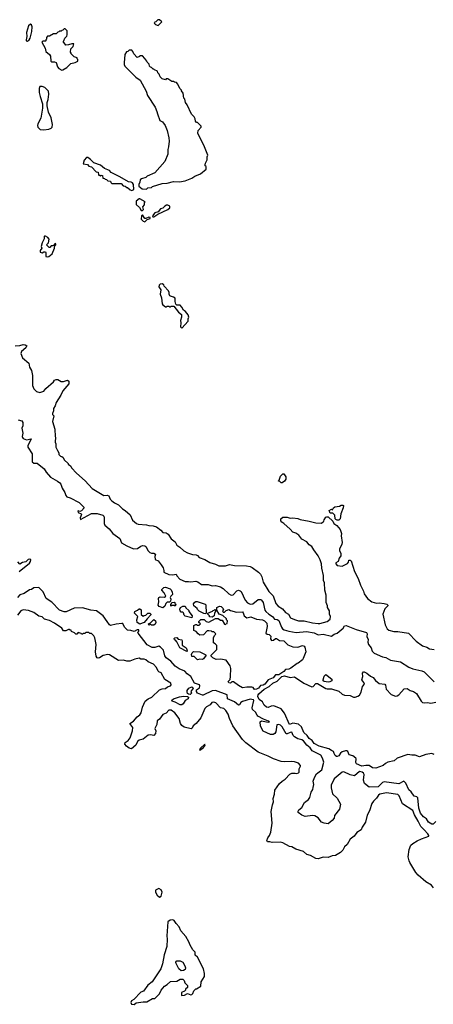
# Model space of a CAD drawing. Extents: x 1861455 to 2058065, y 200073 to 437907.
# Tile 480 of 574: x 1946712 to 1951745, y 383922 to 395890. Entities that reach past the tile are written whole.
import ezdxf

# ---------------------------------------------------------------- set-up
doc = ezdxf.new("R2010")
doc.units = 0

msp = doc.modelspace()

# ---------------------------------------------------------------- linework, layer by layer
at = {"layer": '0CON05XD'}
for points in [[(1948395, 395820), (1948440, 395865), (1948415, 395890), (1948392, 395888), (1948368, 395862), (1948350, 395855), (1948352, 395842), (1948365, 395830), (1948395, 395820)], [(1946805, 395630), (1946826, 395644), (1946840, 395665), (1946861, 395745), (1946864, 395805), (1946856, 395826), (1946845, 395837), (1946820, 395815), (1946794, 395735), (1946797, 395685), (1946790, 395645), (1946792, 395635), (1946805, 395630)], [(1947225, 395278), (1947235, 395280), (1947285, 395308), (1947335, 395358), (1947385, 395368), (1947420, 395385), (1947420, 395405), (1947410, 395415), (1947410, 395425), (1947375, 395440), (1947340, 395475), (1947340, 395485), (1947330, 395495), (1947336, 395534), (1947361, 395565), (1947370, 395595), (1947345, 395597), (1947306, 395584), (1947275, 395582), (1947240, 395625), (1947250, 395635), (1947260, 395665), (1947285, 395690), (1947290, 395705), (1947290, 395755), (1947265, 395780), (1947252, 395778), (1947238, 395762), (1947225, 395760), (1947215, 395750), (1947195, 395750), (1947188, 395742), (1947175, 395740), (1947155, 395720), (1947125, 395720), (1947075, 395690), (1947052, 395688), (1947040, 395675), (1947040, 395655), (1947030, 395645), (1947030, 395635), (1947025, 395630), (1946995, 395630), (1946980, 395615), (1947022, 395542), (1947030, 395505), (1947076, 395466), (1947087, 395447), (1947090, 395385), (1947098, 395378), (1947136, 395376), (1947155, 395368), (1947170, 395315), (1947190, 395295), (1947225, 395278)], [(1948255, 393830), (1948273, 393847), (1948315, 393850), (1948328, 393862), (1948445, 393898), (1948505, 393903), (1948585, 393922), (1948655, 393920), (1948725, 393932), (1948807, 393963), (1948845, 393990), (1948910, 394015), (1948980, 394075), (1948980, 394105), (1948970, 394115), (1948970, 394125), (1948972, 394145), (1948992, 394185), (1948993, 394225), (1949000, 394245), (1948960, 394345), (1948881, 394511), (1948882, 394545), (1948920, 394585), (1948920, 394595), (1948875, 394640), (1948865, 394640), (1948850, 394655), (1948848, 394685), (1948835, 394710), (1948803, 394743), (1948750, 394855), (1948730, 394885), (1948720, 394925), (1948710, 394935), (1948700, 394995), (1948680, 395025), (1948680, 395035), (1948660, 395055), (1948638, 395108), (1948618, 395128), (1948595, 395130), (1948585, 395140), (1948565, 395140), (1948515, 395170), (1948495, 395170), (1948485, 395160), (1948445, 395170), (1948420, 395195), (1948408, 395228), (1948393, 395243), (1948390, 395265), (1948352, 395282), (1948345, 395290), (1948335, 395290), (1948315, 395310), (1948302, 395312), (1948290, 395325), (1948288, 395348), (1948262, 395372), (1948260, 395385), (1948235, 395420), (1948205, 395450), (1948175, 395450), (1948168, 395442), (1948142, 395432), (1948100, 395475), (1948090, 395505), (1948075, 395520), (1948042, 395518), (1948028, 395502), (1948012, 395498), (1947992, 395465), (1947983, 395365), (1947984, 395344), (1947992, 395325), (1948125, 395192), (1948178, 395155), (1948251, 395021), (1948269, 394969), (1948360, 394825), (1948382, 394775), (1948388, 394745), (1948418, 394665), (1948449, 394649), (1948484, 394605), (1948506, 394545), (1948527, 394455), (1948529, 394415), (1948524, 394345), (1948513, 394313), (1948513, 394257), (1948478, 394165), (1948355, 394028), (1948265, 393988), (1948245, 393972), (1948193, 393957), (1948178, 393945), (1948174, 393915), (1948160, 393885), (1948162, 393865), (1948203, 393833), (1948255, 393830)], [(1947005, 394553), (1947065, 394558), (1947095, 394572), (1947108, 394585), (1947112, 394615), (1947096, 394696), (1947062, 394765), (1947048, 394845), (1947048, 394885), (1947059, 394921), (1947067, 394985), (1947062, 395022), (1947017, 395067), (1946985, 395080), (1946955, 395080), (1946948, 395055), (1946950, 395005), (1946960, 394955), (1946989, 394869), (1946990, 394815), (1946968, 394695), (1946932, 394625), (1946930, 394605), (1946933, 394583), (1946960, 394555), (1947005, 394553)], [(1948075, 393812), (1948100, 393825), (1948098, 393885), (1948085, 393908), (1948067, 393917), (1948035, 393920), (1947931, 393981), (1947825, 394032), (1947805, 394058), (1947743, 394083), (1947695, 394122), (1947615, 394152), (1947575, 394192), (1947540, 394215), (1947525, 394214), (1947495, 394181), (1947485, 394140), (1947535, 394130), (1947555, 394110), (1947585, 394100), (1947642, 394042), (1947668, 394038), (1947670, 394005), (1947675, 394000), (1947685, 394000), (1947695, 393990), (1947705, 394000), (1947718, 393998), (1947722, 393962), (1947745, 393960), (1947752, 393952), (1947768, 393948), (1947785, 393930), (1947818, 393928), (1947822, 393912), (1947835, 393900), (1947945, 393898), (1947972, 393872), (1947997, 393867), (1948015, 393850), (1948025, 393850), (1948055, 393820), (1948075, 393812)], [(1948205, 393570), (1948220, 393585), (1948210, 393615), (1948232, 393638), (1948232, 393668), (1948240, 393675), (1948175, 393712), (1948165, 393712), (1948130, 393685), (1948130, 393645), (1948169, 393609), (1948192, 393572), (1948205, 393570)], [(1948333, 393493), (1948345, 393493), (1948393, 393527), (1948516, 393584), (1948537, 393605), (1948538, 393625), (1948516, 393636), (1948500, 393635), (1948477, 393623), (1948455, 393600), (1948425, 393590), (1948397, 393553), (1948355, 393542), (1948328, 393505), (1948333, 393493)], [(1948235, 393433), (1948265, 393460), (1948300, 393475), (1948300, 393485), (1948285, 393490), (1948247, 393473), (1948233, 393473), (1948205, 393520), (1948194, 393506), (1948192, 393465), (1948215, 393440), (1948235, 393433)], [(1947055, 393008), (1947065, 393012), (1947108, 393045), (1947137, 393113), (1947140, 393145), (1947150, 393155), (1947150, 393165), (1947145, 393170), (1947118, 393142), (1947095, 393140), (1947078, 393122), (1947072, 393122), (1947040, 393155), (1947062, 393178), (1947072, 393222), (1947055, 393242), (1947025, 393260), (1947015, 393260), (1947010, 393255), (1947010, 393225), (1946984, 393176), (1946972, 393135), (1946980, 393115), (1946960, 393085), (1946960, 393065), (1946985, 393058), (1947005, 393070), (1947027, 393067), (1947032, 393055), (1947032, 393012), (1947055, 393008)], [(1948685, 392140), (1948760, 392225), (1948760, 392255), (1948768, 392275), (1948762, 392302), (1948728, 392345), (1948705, 392360), (1948686, 392396), (1948665, 392420), (1948625, 392422), (1948612, 392432), (1948602, 392465), (1948603, 392505), (1948585, 392519), (1948545, 392528), (1948538, 392535), (1948530, 392555), (1948532, 392575), (1948522, 392595), (1948471, 392651), (1948465, 392668), (1948445, 392680), (1948422, 392675), (1948409, 392665), (1948404, 392644), (1948430, 392605), (1948423, 392555), (1948439, 392509), (1948446, 392436), (1948454, 392424), (1948485, 392400), (1948495, 392400), (1948505, 392410), (1948525, 392410), (1948535, 392400), (1948545, 392400), (1948555, 392410), (1948588, 392408), (1948644, 392334), (1948680, 392305), (1948682, 392275), (1948667, 392235), (1948672, 392205), (1948670, 392155), (1948685, 392140)], [(1946656, 391924), (1946715, 391928), (1946755, 391944), (1946780, 391940), (1946798, 391925), (1946787, 391903), (1946735, 391856), (1946724, 391834), (1946745, 391782), (1946824, 391714), (1946832, 391665), (1946857, 391625), (1946868, 391565), (1946868, 391445), (1946883, 391405), (1946915, 391372), (1946955, 391358), (1947006, 391374), (1947032, 391408), (1947122, 391488), (1947135, 391508), (1947155, 391518), (1947177, 391517), (1947217, 391493), (1947246, 391494), (1947295, 391510), (1947310, 391495), (1947310, 391465), (1947235, 391379), (1947212, 391328), (1947155, 391236), (1947144, 391196), (1947124, 391165), (1947122, 391135), (1947112, 391105), (1947113, 391093), (1947128, 391075), (1947113, 391005), (1947140, 390915), (1947142, 390825), (1947148, 390815), (1947142, 390755), (1947150, 390735), (1947152, 390695), (1947170, 390655), (1947187, 390627), (1947190, 390605), (1947210, 390585), (1947225, 390582), (1947239, 390569), (1947255, 390540), (1947300, 390495), (1947300, 390485), (1947315, 390480), (1947333, 390463), (1947342, 390445), (1947405, 390377), (1947508, 390285), (1947595, 390193), (1947735, 390106), (1947775, 390110), (1947795, 390104), (1947814, 390064), (1947835, 390040), (1947865, 390017), (1947915, 389993), (1947964, 389944), (1947996, 389926), (1948055, 389870), (1948086, 389806), (1948132, 389765), (1948155, 389757), (1948255, 389752), (1948284, 389744), (1948335, 389740), (1948377, 389727), (1948430, 389685), (1948455, 389657), (1948494, 389654), (1948520, 389635), (1948555, 389582), (1948603, 389543), (1948622, 389505), (1948660, 389480), (1948708, 389435), (1948755, 389411), (1948815, 389391), (1948860, 389385), (1948875, 389378), (1948895, 389353), (1948965, 389330), (1949025, 389292), (1949095, 389272), (1949135, 389252), (1949215, 389250), (1949265, 389268), (1949325, 389257), (1949471, 389251), (1949515, 389243), (1949541, 389231), (1949618, 389175), (1949641, 389151), (1949658, 389118), (1949674, 389055), (1949745, 388939), (1949796, 388886), (1949827, 388795), (1949855, 388762), (1949908, 388728), (1949945, 388686), (1949984, 388664), (1950008, 388618), (1950055, 388599), (1950105, 388584), (1950175, 388584), (1950275, 388561), (1950345, 388553), (1950365, 388553), (1950454, 388576), (1950490, 388605), (1950492, 388635), (1950483, 388665), (1950481, 388705), (1950458, 388745), (1950456, 388766), (1950440, 388805), (1950441, 388829), (1950440, 388895), (1950423, 388955), (1950420, 389045), (1950410, 389075), (1950410, 389135), (1950390, 389225), (1950386, 389275), (1950370, 389325), (1950344, 389375), (1950290, 389445), (1950268, 389485), (1950235, 389507), (1950204, 389544), (1950145, 389577), (1950108, 389625), (1950071, 389651), (1950035, 389662), (1950005, 389698), (1949926, 389766), (1949901, 389781), (1949888, 389798), (1949888, 389822), (1949915, 389842), (1949965, 389842), (1950005, 389832), (1950035, 389837), (1950095, 389826), (1950125, 389814), (1950235, 389796), (1950315, 389773), (1950385, 389772), (1950412, 389795), (1950415, 389810), (1950435, 389842), (1950451, 389849), (1950465, 389848), (1950522, 389795), (1950535, 389768), (1950571, 389741), (1950610, 389695), (1950626, 389646), (1950623, 389615), (1950634, 389535), (1950631, 389515), (1950603, 389453), (1950603, 389433), (1950620, 389405), (1950620, 389375), (1950600, 389345), (1950588, 389305), (1950560, 389290), (1950558, 389275), (1950574, 389254), (1950635, 389246), (1950699, 389281), (1950712, 389298), (1950715, 389320), (1950735, 389320), (1950745, 389312), (1950784, 389184), (1950829, 389099), (1950858, 389015), (1950896, 388946), (1950905, 388912), (1950944, 388855), (1950995, 388814), (1951055, 388799), (1951085, 388802), (1951145, 388794), (1951180, 388785), (1951192, 388775), (1951192, 388765), (1951155, 388728), (1951132, 388665), (1951160, 388535), (1951185, 388488), (1951205, 388470), (1951264, 388454), (1951315, 388452), (1951444, 388434), (1951535, 388338), (1951615, 388278), (1951665, 388262), (1951700, 388245), (1951755, 388233)], [(1946695, 391028), (1946738, 391015), (1946752, 390995), (1946749, 390955), (1946736, 390924), (1946749, 390865), (1946741, 390825), (1946745, 390813), (1946755, 390801), (1946794, 390784), (1946850, 390795), (1946811, 390709), (1946810, 390695), (1946862, 390612), (1946865, 390515), (1946885, 390500), (1946925, 390498), (1947010, 390430), (1947035, 390389), (1947085, 390329), (1947172, 390282), (1947200, 390260), (1947213, 390243), (1947228, 390195), (1947260, 390145), (1947272, 390105), (1947285, 390092), (1947325, 390079), (1947435, 390020), (1947494, 389965), (1947498, 389955), (1947465, 389921), (1947445, 389914), (1947425, 389919), (1947418, 389915), (1947425, 389899), (1947458, 389885), (1947466, 389875), (1947449, 389835), (1947453, 389815), (1947585, 389889), (1947655, 389887), (1947725, 389867), (1947736, 389856), (1947741, 389835), (1947739, 389765), (1947748, 389748), (1947801, 389701), (1947846, 389646), (1947930, 389585), (1947951, 389531), (1948015, 389494), (1948095, 389459), (1948146, 389464), (1948185, 389492), (1948205, 389499), (1948235, 389493), (1948247, 389485), (1948274, 389435), (1948295, 389412), (1948315, 389404), (1948346, 389406), (1948363, 389395), (1948357, 389365), (1948359, 389329), (1948395, 389311), (1948434, 389265), (1948457, 389227), (1948464, 389196), (1948467, 389175), (1948525, 389146), (1948576, 389144), (1948615, 389150), (1948625, 389130), (1948661, 389091), (1948725, 389060), (1948765, 389063), (1948795, 389058), (1948855, 389066), (1948878, 389058), (1948925, 389024), (1949005, 389024), (1949055, 389008), (1949095, 389011), (1949155, 388998), (1949189, 388975), (1949255, 388910), (1949284, 388894), (1949309, 388901), (1949355, 388949), (1949375, 388956), (1949395, 388950), (1949408, 388938), (1949456, 388836), (1949485, 388802), (1949515, 388788), (1949549, 388791), (1949615, 388841), (1949645, 388841), (1949656, 388835), (1949674, 388805), (1949694, 388715), (1949705, 388698), (1949743, 388663), (1949790, 388635), (1949812, 388602), (1949845, 388598), (1949865, 388586), (1949896, 388506), (1949911, 388485), (1949930, 388475), (1949985, 388456), (1950075, 388442), (1950202, 388452), (1950295, 388439), (1950345, 388415), (1950405, 388421), (1950505, 388396), (1950540, 388420), (1950576, 388434), (1950647, 388495), (1950665, 388523), (1950685, 388528), (1950805, 388477), (1950933, 388443), (1950940, 388425), (1950936, 388395), (1950953, 388355), (1950949, 388325), (1950956, 388296), (1950987, 388255), (1951000, 388215), (1951025, 388191), (1951125, 388144), (1951168, 388138), (1951225, 388107), (1951345, 388087), (1951445, 388020), (1951495, 388001), (1951605, 387976), (1951634, 387964), (1951755, 387841)], [(1949905, 390260), (1949892, 390262), (1949878, 390278), (1949860, 390280), (1949860, 390285), (1949870, 390295), (1949885, 390340), (1949915, 390370), (1949925, 390370), (1949950, 390335), (1949950, 390305), (1949935, 390280), (1949905, 390260)], [(1950595, 389808), (1950575, 389808), (1950560, 389815), (1950552, 389825), (1950546, 389866), (1950522, 389892), (1950491, 389891), (1950478, 389925), (1950505, 389940), (1950518, 389932), (1950530, 389955), (1950545, 389968), (1950605, 389978), (1950625, 389990), (1950645, 389990), (1950650, 389985), (1950647, 389955), (1950620, 389885), (1950610, 389825), (1950595, 389808)], [(1946706, 389184), (1946831, 389285), (1946845, 389305), (1946849, 389325), (1946835, 389331), (1946815, 389330), (1946785, 389299), (1946745, 389293), (1946715, 389273), (1946691, 389301)], [(1951775, 386145), (1951745, 386114), (1951725, 386112), (1951688, 386138), (1951663, 386175), (1951625, 386200), (1951590, 386245), (1951570, 386305), (1951555, 386432), (1951545, 386443), (1951511, 386451), (1951474, 386504), (1951445, 386530), (1951410, 386610), (1951385, 386634), (1951325, 386601), (1951145, 386627), (1951125, 386617), (1951075, 386566), (1950965, 386561), (1950908, 386605), (1950896, 386646), (1950902, 386715), (1950895, 386733), (1950880, 386745), (1950845, 386752), (1950785, 386700), (1950735, 386713), (1950655, 386750), (1950635, 386744), (1950540, 386665), (1950501, 386585), (1950500, 386555), (1950520, 386480), (1950575, 386429), (1950617, 386355), (1950603, 386295), (1950541, 386219), (1950540, 386185), (1950515, 386155), (1950465, 386116), (1950415, 386124), (1950385, 386137), (1950345, 386187), (1950305, 386214), (1950275, 386219), (1950185, 386206), (1950145, 386223), (1950102, 386252), (1950101, 386271), (1950107, 386285), (1950147, 386313), (1950178, 386375), (1950227, 386413), (1950244, 386436), (1950258, 386502), (1950277, 386533), (1950284, 386556), (1950290, 386595), (1950283, 386635), (1950299, 386681), (1950324, 386725), (1950388, 386772), (1950414, 386865), (1950398, 386915), (1950375, 386949), (1950269, 387005), (1950245, 387038), (1950205, 387072), (1950164, 387125), (1950145, 387137), (1950095, 387149), (1950055, 387175), (1950041, 387191), (1950025, 387229), (1950005, 387228), (1949965, 387208), (1949955, 387211), (1949905, 387296), (1949885, 387316), (1949867, 387323), (1949840, 387320), (1949830, 387235), (1949816, 387215), (1949795, 387202), (1949765, 387200), (1949675, 387242), (1949644, 387305), (1949640, 387355), (1949655, 387370), (1949735, 387350), (1949750, 387355), (1949740, 387365), (1949678, 387388), (1949610, 387425), (1949600, 387435), (1949583, 387475), (1949546, 387506), (1949539, 387525), (1949560, 387615), (1949556, 387625), (1949515, 387632), (1949425, 387603), (1949401, 387589), (1949385, 387561), (1949375, 387560), (1949325, 387600), (1949240, 387635), (1949235, 387686), (1949095, 387738), (1949055, 387734), (1948945, 387681), (1948935, 387680), (1948874, 387704), (1948864, 387724), (1948863, 387745), (1948901, 387769), (1948903, 387795), (1948898, 387805), (1948839, 387825), (1948794, 387905), (1948749, 387939), (1948722, 387972), (1948652, 388002), (1948605, 388034), (1948552, 388092), (1948494, 388134), (1948477, 388157), (1948463, 388225), (1948425, 388264), (1948405, 388274), (1948355, 388261), (1948325, 388260), (1948263, 388293), (1948152, 388435), (1948148, 388445), (1948161, 388459), (1948162, 388475), (1948143, 388475), (1948105, 388452), (1948065, 388466), (1948025, 388470), (1947989, 388505), (1947965, 388550), (1947955, 388553), (1947885, 388543), (1947816, 388526), (1947804, 388534), (1947775, 388577), (1947728, 388645), (1947645, 388705), (1947577, 388715), (1947475, 388741), (1947375, 388736), (1947277, 388693), (1947253, 388693), (1947195, 388714), (1947101, 388811), (1947033, 388853), (1946999, 388935), (1946945, 388990), (1946885, 388986), (1946855, 388966), (1946831, 388959), (1946766, 388914), (1946715, 388898), (1946685, 388869)], [(1948455, 388740), (1948409, 388759), (1948398, 388775), (1948407, 388815), (1948400, 388855), (1948404, 388866), (1948423, 388877), (1948475, 388872), (1948490, 388885), (1948468, 388925), (1948440, 388955), (1948440, 388965), (1948465, 388990), (1948485, 388992), (1948544, 388974), (1948552, 388965), (1948567, 388937), (1948570, 388905), (1948550, 388885), (1948543, 388867), (1948550, 388845), (1948548, 388822), (1948535, 388810), (1948505, 388810), (1948490, 388795), (1948478, 388762), (1948455, 388740)], [(1948340, 388055), (1948276, 388086), (1948245, 388110), (1948225, 388117), (1948187, 388117), (1948165, 388128), (1948111, 388119), (1948053, 388093), (1948014, 388094), (1947975, 388107), (1947915, 388102), (1947805, 388172), (1947785, 388176), (1947726, 388164), (1947685, 388132), (1947665, 388128), (1947654, 388134), (1947644, 388154), (1947636, 388205), (1947644, 388295), (1947627, 388375), (1947615, 388400), (1947585, 388430), (1947565, 388430), (1947555, 388440), (1947515, 388440), (1947505, 388430), (1947485, 388430), (1947478, 388422), (1947465, 388420), (1947458, 388428), (1947425, 388440), (1947408, 388422), (1947395, 388420), (1947378, 388438), (1947342, 388452), (1947338, 388468), (1947325, 388470), (1947315, 388480), (1947305, 388480), (1947275, 388460), (1947245, 388460), (1947223, 388493), (1947134, 388554), (1947075, 388586), (1947015, 388603), (1946984, 388634), (1946945, 388642), (1946883, 388683), (1946818, 388709), (1946755, 388716), (1946724, 388705), (1946685, 388653)], [(1948175, 388542), (1948142, 388565), (1948138, 388595), (1948150, 388635), (1948110, 388675), (1948112, 388698), (1948147, 388713), (1948165, 388730), (1948175, 388730), (1948188, 388718), (1948192, 388662), (1948215, 388640), (1948225, 388650), (1948247, 388653), (1948273, 388677), (1948297, 388677), (1948308, 388665), (1948308, 388655), (1948261, 388609), (1948228, 388562), (1948203, 388557), (1948175, 388542)], [(1948605, 388760), (1948595, 388770), (1948565, 388770), (1948552, 388762), (1948550, 388785), (1948560, 388795), (1948562, 388808), (1948595, 388810), (1948600, 388805), (1948600, 388795), (1948610, 388785), (1948605, 388760)], [(1948805, 388620), (1948725, 388640), (1948713, 388653), (1948705, 388680), (1948697, 388687), (1948675, 388690), (1948663, 388703), (1948662, 388725), (1948670, 388745), (1948698, 388762), (1948725, 388760), (1948735, 388740), (1948768, 388708), (1948770, 388695), (1948810, 388645), (1948805, 388620)], [(1948975, 388670), (1948953, 388673), (1948895, 388700), (1948875, 388720), (1948870, 388735), (1948830, 388765), (1948828, 388792), (1948841, 388809), (1948855, 388818), (1948873, 388817), (1948967, 388787), (1948978, 388778), (1948980, 388675), (1948975, 388670)], [(1949568, 387748), (1949552, 387772), (1949535, 387779), (1949475, 387779), (1949425, 387769), (1949375, 387796), (1949315, 387844), (1949295, 387841), (1949275, 387824), (1949255, 387830), (1949250, 387845), (1949271, 387869), (1949279, 387905), (1949280, 388005), (1949273, 388035), (1949224, 388104), (1949155, 388119), (1949104, 388114), (1949063, 388133), (1949040, 388155), (1949042, 388168), (1949110, 388235), (1949110, 388285), (1949090, 388305), (1949070, 388315), (1949072, 388375), (1949083, 388407), (1949097, 388423), (1949095, 388430), (1949075, 388450), (1949055, 388450), (1949047, 388457), (1949015, 388462), (1948995, 388460), (1948947, 388413), (1948905, 388410), (1948884, 388424), (1948860, 388455), (1948830, 388465), (1948832, 388528), (1948855, 388540), (1948865, 388540), (1948875, 388530), (1948895, 388530), (1948910, 388545), (1948890, 388565), (1948890, 388575), (1948915, 388600), (1948955, 388600), (1948980, 388575), (1949015, 388568), (1949095, 388610), (1949125, 388610), (1949155, 388590), (1949175, 388590), (1949202, 388542), (1949215, 388540), (1949222, 388548), (1949238, 388552), (1949240, 388585), (1949230, 388595), (1949228, 388608), (1949185, 388650), (1949140, 388665), (1949110, 388715), (1949110, 388745), (1949145, 388763), (1949165, 388758), (1949188, 388735), (1949190, 388725), (1949180, 388705), (1949188, 388688), (1949205, 388690), (1949225, 388710), (1949255, 388722), (1949275, 388710), (1949349, 388689), (1949421, 388691), (1949431, 388681), (1949444, 388644), (1949475, 388618), (1949525, 388633), (1949593, 388603), (1949668, 388595), (1949690, 388585), (1949720, 388555), (1949722, 388515), (1949708, 388435), (1949722, 388422), (1949746, 388416), (1949769, 388399), (1949763, 388363), (1949775, 388345), (1949802, 388348), (1949825, 388367), (1949835, 388368), (1949873, 388343), (1949925, 388339), (1949975, 388290), (1950035, 388269), (1950095, 388264), (1950155, 388284), (1950173, 388275), (1950182, 388262), (1950193, 388205), (1950163, 388125), (1950152, 388108), (1950102, 388068), (1950090, 388065), (1950011, 388009), (1949985, 387996), (1949945, 387993), (1949925, 387968), (1949865, 387929), (1949825, 387928), (1949795, 387891), (1949734, 387866), (1949694, 387815), (1949675, 387802), (1949642, 387798), (1949619, 387765), (1949595, 387752), (1949568, 387748)], [(1949055, 388630), (1949022, 388632), (1949020, 388645), (1949000, 388665), (1949000, 388675), (1949058, 388702), (1949065, 388710), (1949078, 388712), (1949085, 388720), (1949100, 388705), (1949083, 388677), (1949080, 388645), (1949055, 388630)], [(1948285, 388530), (1948280, 388545), (1948305, 388560), (1948345, 388598), (1948365, 388582), (1948370, 388565), (1948359, 388541), (1948345, 388532), (1948315, 388532), (1948305, 388540), (1948285, 388530)], [(1948745, 388210), (1948662, 388255), (1948625, 388330), (1948608, 388348), (1948594, 388354), (1948593, 388367), (1948600, 388375), (1948625, 388380), (1948642, 388362), (1948683, 388353), (1948690, 388335), (1948688, 388288), (1948738, 388255), (1948747, 388235), (1948750, 388215), (1948745, 388210)], [(1948875, 388110), (1948835, 388150), (1948805, 388150), (1948802, 388175), (1948810, 388195), (1948825, 388210), (1948904, 388206), (1948970, 388175), (1948980, 388165), (1948949, 388121), (1948935, 388112), (1948905, 388118), (1948875, 388110)], [(1951749, 385339), (1951722, 385372), (1951652, 385412), (1951562, 385492), (1951533, 385525), (1951459, 385645), (1951449, 385665), (1951440, 385715), (1951453, 385805), (1951472, 385855), (1951495, 385878), (1951549, 385911), (1951600, 385935), (1951690, 385965), (1951690, 385975), (1951677, 385995), (1951635, 386045), (1951592, 386085), (1951560, 386150), (1951514, 386225), (1951495, 386279), (1951370, 386360), (1951329, 386455), (1951315, 386472), (1951175, 386491), (1951095, 386476), (1951078, 386465), (1951055, 386428), (1951015, 386392), (1950995, 386362), (1950969, 386275), (1950938, 386222), (1950921, 386135), (1950880, 386075), (1950867, 386045), (1950815, 386010), (1950782, 385965), (1950735, 385928), (1950698, 385865), (1950665, 385838), (1950644, 385796), (1950615, 385768), (1950555, 385730), (1950515, 385727), (1950465, 385707), (1950405, 385710), (1950345, 385690), (1950315, 385693), (1950250, 385730), (1950205, 385743), (1950165, 385780), (1950070, 385810), (1950025, 385837), (1949995, 385842), (1949915, 385887), (1949885, 385893), (1949785, 385888), (1949755, 385898), (1949728, 385898), (1949718, 385915), (1949730, 385945), (1949753, 385975), (1949767, 386015), (1949784, 386126), (1949773, 386265), (1949787, 386345), (1949800, 386385), (1949798, 386425), (1949813, 386477), (1949817, 386525), (1949874, 386606), (1949904, 386636), (1949943, 386657), (1949999, 386721), (1950025, 386730), (1950065, 386732), (1950085, 386728), (1950106, 386734), (1950112, 386745), (1950112, 386785), (1950130, 386815), (1950130, 386825), (1950105, 386852), (1950055, 386868), (1950025, 386873), (1949935, 386869), (1949894, 386874), (1949800, 386905), (1949735, 386939), (1949615, 386986), (1949465, 387101), (1949425, 387140), (1949305, 387308), (1949264, 387395), (1949250, 387450), (1949220, 387495), (1949195, 387517), (1949155, 387527), (1949099, 387585), (1949075, 387595), (1949051, 387589), (1949028, 387562), (1948985, 387537), (1948964, 387516), (1948914, 387405), (1948860, 387335), (1948824, 387306), (1948810, 387280), (1948798, 387272), (1948715, 387290), (1948685, 387310), (1948667, 387335), (1948652, 387395), (1948600, 387465), (1948555, 387499), (1948525, 387496), (1948495, 387460), (1948455, 387443), (1948412, 387388), (1948383, 387367), (1948382, 387325), (1948358, 387275), (1948367, 387245), (1948366, 387215), (1948345, 387191), (1948305, 387199), (1948276, 387194), (1948215, 387146), (1948165, 387133), (1948145, 387116), (1948127, 387073), (1948072, 387028), (1948045, 387037), (1948010, 387060), (1947991, 387085), (1947997, 387105), (1948031, 387129), (1948055, 387163), (1948084, 387245), (1948088, 387285), (1948053, 387335), (1948095, 387362), (1948141, 387415), (1948175, 387439), (1948188, 387465), (1948206, 387534), (1948238, 387605), (1948275, 387636), (1948319, 387655), (1948415, 387744), (1948445, 387756), (1948485, 387760), (1948509, 387781), (1948547, 387793), (1948556, 387805), (1948552, 387825), (1948480, 387870), (1948435, 387950), (1948405, 387962), (1948395, 387973), (1948376, 388015), (1948340, 388055)], [(1951755, 386959), (1951725, 386969), (1951655, 386957), (1951575, 386931), (1951525, 386950), (1951485, 386949), (1951433, 386957), (1951305, 386914), (1951267, 386883), (1951190, 386865), (1951161, 386849), (1951136, 386824), (1951045, 386792), (1951005, 386798), (1950965, 386824), (1950925, 386826), (1950875, 386819), (1950809, 386845), (1950802, 386862), (1950807, 386905), (1950802, 386915), (1950765, 386942), (1950719, 386955), (1950704, 386994), (1950693, 387003), (1950675, 387005), (1950637, 386993), (1950615, 386976), (1950597, 386943), (1950576, 386934), (1950565, 386935), (1950549, 386945), (1950539, 386969), (1950532, 386995), (1950505, 387006), (1950475, 387029), (1950355, 387061), (1950295, 387094), (1950270, 387130), (1950234, 387154), (1950210, 387190), (1950170, 387225), (1950140, 387295), (1950106, 387326), (1950035, 387340), (1949994, 387324), (1949933, 387463), (1949892, 387512), (1949805, 387549), (1949773, 387547), (1949735, 387532), (1949714, 387535), (1949688, 387558), (1949668, 387598), (1949625, 387628), (1949611, 387665), (1949613, 387685), (1949621, 387695), (1949688, 387752), (1949746, 387784), (1949793, 387827), (1949845, 387850), (1949903, 387907), (1949935, 387914), (1950004, 387896), (1950055, 387901), (1950168, 387825), (1950265, 387781), (1950283, 387787), (1950315, 387820), (1950335, 387823), (1950435, 387763), (1950455, 387757), (1950506, 387756), (1950595, 387728), (1950635, 387693), (1950665, 387679), (1950735, 387674), (1950775, 387656), (1950794, 387656), (1950825, 387666), (1950845, 387680), (1950866, 387715), (1950885, 387787), (1950908, 387812), (1950901, 387835), (1950874, 387865), (1950889, 387905), (1950883, 387947), (1950895, 387962), (1950905, 387964), (1950935, 387949), (1950981, 387911), (1951014, 387895), (1951040, 387860), (1951085, 387821), (1951155, 387813), (1951165, 387800), (1951172, 387752), (1951230, 387690), (1951285, 387667), (1951305, 387672), (1951326, 387684), (1951392, 387755), (1951425, 387761), (1951465, 387738), (1951505, 387723), (1951540, 387700), (1951595, 387608), (1951615, 387591), (1951635, 387587), (1951675, 387591), (1951714, 387584), (1951775, 387594)], [(1950465, 387838), (1950417, 387847), (1950406, 387856), (1950403, 387865), (1950418, 387912), (1950435, 387930), (1950455, 387920), (1950508, 387875), (1950512, 387865), (1950508, 387855), (1950485, 387841), (1950465, 387838)], [(1948785, 387690), (1948765, 387693), (1948755, 387702), (1948748, 387715), (1948750, 387735), (1948770, 387765), (1948805, 387781), (1948819, 387775), (1948821, 387765), (1948796, 387725), (1948802, 387705), (1948785, 387690)], [(1948663, 387563), (1948605, 387596), (1948568, 387605), (1948562, 387618), (1948582, 387635), (1948655, 387659), (1948707, 387667), (1948754, 387664), (1948764, 387654), (1948762, 387635), (1948725, 387615), (1948703, 387575), (1948685, 387564), (1948663, 387563)], [(1948905, 387013), (1948945, 387039), (1948966, 387065), (1948970, 387075), (1948965, 387083), (1948910, 387035), (1948900, 387015), (1948905, 387013)], [(1948415, 385223), (1948434, 385236), (1948446, 385286), (1948435, 385312), (1948405, 385332), (1948365, 385310), (1948363, 385287), (1948385, 385248), (1948415, 385223)], [(1948105, 383922), (1948131, 383939), (1948215, 383952), (1948257, 383953), (1948328, 383992), (1948357, 383993), (1948415, 384050), (1948432, 384095), (1948472, 384145), (1948505, 384162), (1948545, 384198), (1948622, 384202), (1948665, 384228), (1948697, 384227), (1948715, 384210), (1948723, 384183), (1948752, 384152), (1948752, 384128), (1948730, 384105), (1948730, 384095), (1948718, 384082), (1948682, 384065), (1948680, 384035), (1948685, 384030), (1948717, 384033), (1948755, 384052), (1948795, 384037), (1948805, 384041), (1948819, 384055), (1948830, 384085), (1948855, 384110), (1948865, 384110), (1948918, 384142), (1948920, 384195), (1948961, 384259), (1948961, 384295), (1948947, 384355), (1948875, 384496), (1948848, 384518), (1948847, 384555), (1948819, 384585), (1948785, 384642), (1948772, 384682), (1948735, 384745), (1948674, 384815), (1948654, 384864), (1948617, 384905), (1948591, 384941), (1948575, 384950), (1948544, 384946), (1948514, 384926), (1948501, 384755), (1948506, 384715), (1948502, 384625), (1948469, 384525), (1948449, 384415), (1948430, 384355), (1948325, 384197), (1948270, 384155), (1948217, 384083), (1948185, 384070), (1948100, 383980), (1948072, 383965), (1948063, 383945), (1948074, 383924), (1948105, 383922)], [(1948675, 384331), (1948647, 384355), (1948613, 384425), (1948611, 384435), (1948618, 384445), (1948625, 384450), (1948665, 384450), (1948695, 384434), (1948722, 384392), (1948730, 384365), (1948724, 384346), (1948705, 384333), (1948675, 384331)]]:
    msp.add_lwpolyline(points, dxfattribs=at)

doc.saveas('drawing.dxf')
